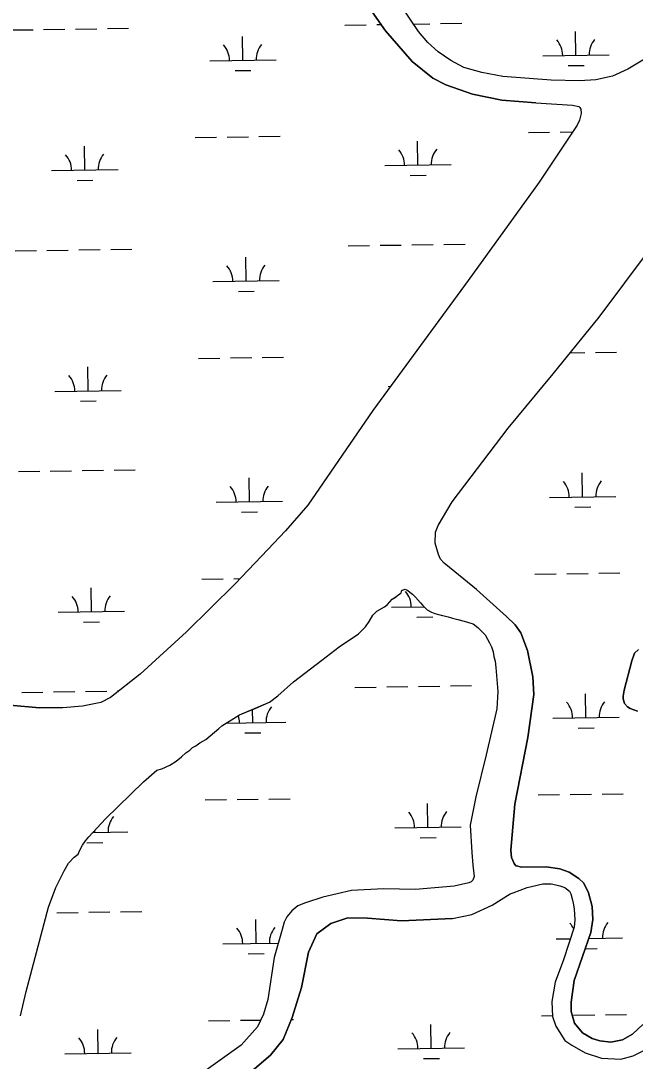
# Model space of a CAD drawing. Extents: x 3807117 to 3845308, y 337856 to 363736.
# Drawn here: x 3834443 to 3835369, y 356843 to 358410 of the extents above; entities that cross this region are included whole.
import ezdxf

# ---------------------------------------------------------------- set-up
doc = ezdxf.new("R2010")
doc.units = 0
doc.layers.add('V-TOPO-SHOR', color=7, linetype='Continuous')
doc.layers.add('V-WETL-SWMP', color=7, linetype='Continuous')

msp = doc.modelspace()

# ---------------------------------------------------------------- linework, layer by layer
at = {"layer": 'V-TOPO-SHOR'}
for points in [[(3835504.1, 358546.9), (3835464.3, 358465.9), (3835427.7, 358405.8), (3835403.4, 358375), (3835380.1, 358351.1), (3835357.5, 358337.6), (3835334.8, 358327.2)], [(3835219.3, 358286.6), (3835167.7, 358290.7), (3835123.8, 358300.1), (3835083.5, 358314.2), (3835064.1, 358324.2), (3835032.8, 358348.9), (3834992.8, 358395.3), (3834965.4, 358434.2)], [(3835242.4, 358321), (3835169.5, 358326.6), (3835137.7, 358332.6), (3835110.5, 358340.3), (3835091, 358350.8), (3835072, 358363.9), (3835056.6, 358377.6), (3835042.2, 358394.4), (3835016.4, 358432.8)], [(3835334.8, 358327.2), (3835309.5, 358321.4), (3835285.1, 358319.8), (3835242.4, 358321)], [(3835287.1, 358277.2), (3835287.2, 358271), (3835286.3, 358266.8), (3835284.9, 358260.5), (3835281.4, 358253.2), (3835224, 358167.1), (3835117.1, 358019.1), (3834973.4, 357823.4), (3834875.7, 357680.8), (3834841.7, 357642), (3834815.3, 357613.9), (3834766, 357562.3), (3834692.6, 357490), (3834622.8, 357426), (3834578.4, 357391.2), (3834563.5, 357383.6)], [(3835219.3, 358286.6), (3835274.5, 358283.2), (3835283.9, 358281.3), (3835285.5, 358279.8), (3835287.1, 358277.2)], [(3835067.3, 357623.7), (3835068, 357639.9), (3835071.9, 357649.9), (3835093, 357685.7), (3835177.3, 357796.8), (3835245.1, 357878.4), (3835314.5, 357963.7), (3835391.7, 358067.4), (3835444.9, 358127.4), (3835457.1, 358139.1), (3835463.3, 358141.8), (3835465.4, 358141.9)], [(3835174.9, 357512.8), (3835129.8, 357553.9), (3835096.9, 357580.2), (3835081, 357593.4), (3835075.2, 357599.5), (3835072.4, 357606.2), (3835067.3, 357623.7)], [(3834896.6, 357447.2), (3834922.7, 357467.1), (3834951.8, 357487), (3834962.5, 357497.6), (3834968.1, 357505.5), (3834973.6, 357515), (3834979.7, 357520.9), (3834991, 357527.4), (3834995.6, 357531.1), (3835002.7, 357539.1), (3835008.8, 357542.8), (3835010.9, 357544.5), (3835016, 357548.7), (3835017.4, 357552.9), (3835018, 357552.9), (3835022.1, 357554.1)], [(3835022.1, 357554.1), (3835024.7, 357553.1), (3835033.2, 357546.5), (3835038, 357541.9), (3835045.4, 357533.8), (3835048.6, 357529.7), (3835053.4, 357525.1), (3835055.6, 357523.1), (3835061.9, 357519.6), (3835067.1, 357517.6), (3835074.4, 357515.7), (3835087, 357512.4), (3835093.3, 357510.4), (3835101.7, 357508.5), (3835111.1, 357506.2), (3835121, 357502.7), (3835124.7, 357501.8), (3835131.6, 357496.2), (3835142.7, 357485.6), (3835146.5, 357478.9), (3835149.3, 357473.2), (3835152.5, 357467.1), (3835154.8, 357459.8), (3835156, 357452.6), (3835157.7, 357445.8), (3835158.9, 357436)], [(3835174.9, 357512.8), (3835187.7, 357500.6), (3835196.3, 357488.3), (3835206.7, 357462), (3835214.4, 357422.1), (3835216.1, 357395.6), (3835207.1, 357330.9), (3835187.5, 357230.5), (3835181.3, 357161.1), (3835182.6, 357149.7), (3835186.4, 357140.9), (3835189.1, 357137.4), (3835192.2, 357136.9), (3835195.4, 357135.9), (3835198, 357135.5), (3835234.4, 357135.8), (3835255.3, 357132.6), (3835269.5, 357127.7), (3835283.7, 357118.2), (3835291.2, 357111), (3835298.3, 357096.6), (3835304, 357075.9), (3835304.9, 357056.7), (3835301.7, 357036.9), (3835276.8, 356964.5), (3835272.3, 356932.1)], [(3835372.3, 357370.2), (3835361.3, 357374.2), (3835357.1, 357376.7), (3835352.8, 357381.8), (3835350.5, 357389), (3835350.4, 357393.2), (3835352.3, 357402.1), (3835363.8, 357446.1), (3835367.7, 357457.6), (3835373.8, 357463.5)], [(3834442.7, 356911.4), (3834451.2, 356948.1), (3834484.9, 357075.2), (3834495.7, 357104.7), (3834508.7, 357130), (3834515.2, 357141.6), (3834523.4, 357150.2), (3834529.5, 357155), (3834532, 357160.8), (3834536, 357168.7), (3834540.5, 357175.1), (3834545.6, 357180.9), (3834570.6, 357208.1), (3834627.8, 357263.7), (3834648.3, 357281.4), (3834655.5, 357283.6), (3834667.9, 357289.1), (3834677.2, 357295.1), (3834685.4, 357301.5), (3834692, 357307.4), (3834697.7, 357311.7), (3834701.8, 357315.5), (3834706.9, 357318.2), (3834713.1, 357322.5), (3834721.8, 357327.9), (3834741.3, 357344.5), (3834745.9, 357348.3), (3834772.7, 357364.6), (3834797, 357375), (3834817.6, 357383.8), (3834830.5, 357393.5), (3834854, 357414.4), (3834896.6, 357447.2)], [(3835158.9, 357436), (3835161.8, 357400.1), (3835160.3, 357374.1), (3835144.2, 357304.5), (3835128.5, 357241.2), (3835120.1, 357198.8), (3835122.6, 357157.3), (3835124, 357138.5), (3835126, 357121.4), (3835124, 357115.6), (3835121.5, 357113.5), (3835117.9, 357111.9), (3835096.1, 357106.7), (3835038, 357101.7), (3834989.5, 357102.7), (3834941.2, 357100.1), (3834898.2, 357090.2), (3834871.9, 357081.8), (3834860.5, 357076.9), (3834851.3, 357069.4), (3834843.7, 357060.4), (3834839.7, 357052.5), (3834836.9, 357041.5), (3834824.8, 356999.1), (3834815.3, 356935.9), (3834809, 356913.9), (3834799.6, 356894.9), (3834775.2, 356867.3), (3834715.3, 356824.3)], [(3834379.4, 357396.9), (3834382.7, 357393.3), (3834385.9, 357389.7), (3834388.6, 357388.2), (3834392.8, 357386.2), (3834400.1, 357383.2), (3834426.8, 357379.2), (3834471.3, 357375.5)], [(3834563.5, 357383.6), (3834536, 357377.8), (3834506.4, 357375.5), (3834471.3, 357375.5)], [(3835093.6, 357058.2), (3835122.6, 357064.1), (3835153.5, 357078.3), (3835180.2, 357095), (3835184.8, 357096.6), (3835206, 357104.9), (3835229.8, 357110.2), (3835242.3, 357110.4), (3835249.1, 357108.5), (3835255.4, 357107.1), (3835262.7, 357104.7), (3835265.4, 357102.6), (3835269.6, 357099.1), (3835271.8, 357095), (3835274, 357087.7), (3835275.2, 357081), (3835277, 357072.7), (3835277.9, 357056.1), (3835276.6, 357045.1), (3835261, 356995.8), (3835248.2, 356962.3), (3835243.2, 356933), (3835244.2, 356910.6), (3835249.2, 356895.7), (3835262.7, 356874.1), (3835273.3, 356867), (3835293.3, 356855.5), (3835318, 356847.7), (3835347.2, 356846.3), (3835365.8, 356850.9), (3835382.8, 356859.6)], [(3835093.6, 357058.2), (3835016.6, 357054.4), (3834965.6, 357058.5), (3834935.9, 357058.8), (3834910, 357050.4), (3834889.1, 357034.9), (3834876.7, 357007.5), (3834865.9, 356954.2), (3834851.8, 356909.1), (3834838.5, 356875.5), (3834819.3, 356852.2), (3834795.3, 356831.3), (3834747.7, 356795.4), (3834714.1, 356762.9), (3834693.9, 356734.3), (3834679.2, 356697), (3834671, 356645.3), (3834665.4, 356592.6), (3834664.8, 356549.9), (3834667.7, 356538.6), (3834671.4, 356534.5), (3834675.6, 356534.6), (3834682.8, 356534.7), (3834726, 356535.7)], [(3835272.3, 356932.1), (3835272.1, 356918), (3835277.2, 356900.5), (3835289.5, 356885.6), (3835303.8, 356877.1), (3835315.3, 356873.7), (3835332, 356871.5), (3835349.7, 356875), (3835364.6, 356883.7), (3835380.4, 356898.1)]]:
    msp.add_lwpolyline(points, dxfattribs=at)
at = {"layer": 'V-WETL-SWMP'}
for p, q in [((3834965.4, 358434.2), (3834992.8, 358395.3)), ((3835042.2, 358394.4), (3835016.4, 358432.8)), ((3834477.6, 358397.3), (3834509.6, 358397.8)), ((3834525.6, 358398), (3834557.6, 358398.5)), ((3834573.6, 358398.7), (3834605.6, 358399.2)), ((3834931.5, 358404.1), (3834963.5, 358404.6)), ((3834979.5, 358404.8), (3834986.1, 358404.9)), ((3835034.7, 358405.6), (3835059.5, 358406)), ((3835075.5, 358406.2), (3835107.5, 358406.7)), ((3834429.6, 358396.6), (3834461.6, 358397)), ((3834777.7, 358351), (3834777.1, 358387)), ((3834992.8, 358395.3), (3835032.8, 358348.9)), ((3835056.6, 358377.6), (3835042.2, 358394.4)), ((3835279.5, 358358.5), (3835279, 358394.5)), ((3835072, 358363.9), (3835056.6, 358377.6)), ((3834727.7, 358350.3), (3834827.7, 358351.8)), ((3835091, 358350.8), (3835072, 358363.9)), ((3835110.5, 358340.3), (3835091, 358350.8)), ((3835229.5, 358357.8), (3835329.5, 358359.3)), ((3835380.1, 358351.1), (3835357.5, 358337.6)), ((3834765.9, 358335.4), (3834789.9, 358335.8)), ((3835032.8, 358348.9), (3835064.1, 358324.2)), ((3835137.7, 358332.6), (3835110.5, 358340.3)), ((3835267.7, 358342.9), (3835291.7, 358343.3)), ((3835357.5, 358337.6), (3835334.8, 358327.2)), ((3835064.1, 358324.2), (3835083.5, 358314.2)), ((3835169.5, 358326.6), (3835137.7, 358332.6)), ((3835242.4, 358321), (3835169.5, 358326.6)), ((3835285.1, 358319.8), (3835242.4, 358321)), ((3835309.5, 358321.4), (3835285.1, 358319.8)), ((3835334.8, 358327.2), (3835309.5, 358321.4)), ((3835083.5, 358314.2), (3835123.8, 358300.1)), ((3835123.8, 358300.1), (3835167.7, 358290.7)), ((3835167.7, 358290.7), (3835219.3, 358286.6)), ((3835219.3, 358286.6), (3835274.5, 358283.2)), ((3835274.5, 358283.2), (3835283.9, 358281.3)), ((3835283.9, 358281.3), (3835285.5, 358279.8)), ((3835285.5, 358279.8), (3835287.1, 358277.2)), ((3835287.1, 358277.2), (3835287.2, 358271)), ((3835284.9, 358260.5), (3835281.4, 358253.2)), ((3835287.2, 358271), (3835284.9, 358260.5)), ((3835207.8, 358242), (3835239.8, 358242.5)), ((3835281.4, 358253.2), (3835224, 358167.1)), ((3835255.8, 358242.7), (3835274.6, 358243)), ((3834706, 358234.5), (3834738, 358235)), ((3834754, 358235.2), (3834786, 358235.7)), ((3834802, 358235.9), (3834834, 358236.4)), ((3835041.5, 358193.1), (3835041, 358229.1)), ((3834539.6, 358185.6), (3834539.1, 358221.6)), ((3834991.5, 358192.3), (3835091.5, 358193.8)), ((3834489.6, 358184.8), (3834589.6, 358186.3)), ((3835029.7, 358177.5), (3835053.7, 358177.8)), ((3834527.9, 358170), (3834551.9, 358170.3)), ((3835224, 358167.1), (3835117.1, 358019.1)), ((3834936.5, 358071.4), (3834968.5, 358071.9)), ((3834984.5, 358072.2), (3835016.4, 358072.6)), ((3835032.4, 358072.9), (3835064.4, 358073.4)), ((3835080.4, 358073.6), (3835112.4, 358074.1)), ((3834434.6, 358063.9), (3834466.6, 358064.4)), ((3834482.6, 358064.6), (3834514.6, 358065.1)), ((3834530.6, 358065.4), (3834562.6, 358065.8)), ((3834578.6, 358066.1), (3834610.6, 358066.6)), ((3834782.6, 358018.4), (3834782.1, 358054.4)), ((3834732.6, 358017.6), (3834832.6, 358019.1)), ((3835117.1, 358019.1), (3834973.4, 357823.4)), ((3834770.9, 358002.8), (3834794.9, 358003.1)), ((3834711, 357901.9), (3834743, 357902.3)), ((3834759, 357902.6), (3834791, 357903.1)), ((3834807, 357903.3), (3834839, 357903.8)), ((3835271, 357910.3), (3835292.8, 357910.6)), ((3835308.8, 357910.8), (3835340.8, 357911.3)), ((3834544.6, 357852.9), (3834544.1, 357888.9)), ((3834494.6, 357852.2), (3834594.6, 357853.7)), ((3834996.5, 357859.7), (3835000.1, 357859.8)), ((3834532.9, 357837.3), (3834556.9, 357837.7)), ((3834973.4, 357823.4), (3834875.7, 357680.8)), ((3834439.6, 357731.3), (3834471.6, 357731.8)), ((3834487.6, 357732), (3834519.6, 357732.5)), ((3834535.6, 357732.7), (3834567.6, 357733.2)), ((3834583.6, 357733.4), (3834615.6, 357733.9)), ((3835289.5, 357693.3), (3835288.9, 357729.3)), ((3834787.6, 357685.7), (3834787.1, 357721.7)), ((3835239.5, 357692.5), (3835339.5, 357694)), ((3834737.6, 357685), (3834837.6, 357686.5)), ((3834875.7, 357680.8), (3834841.7, 357642)), ((3835277.7, 357677.7), (3835301.7, 357678)), ((3834775.9, 357670.1), (3834799.9, 357670.5)), ((3834841.7, 357642), (3834815.3, 357613.9)), ((3834815.3, 357613.9), (3834766, 357562.3)), ((3834716, 357569.2), (3834748, 357569.7)), ((3834764, 357569.9), (3834773.5, 357570.1)), ((3835217.8, 357576.7), (3835249.8, 357577.2)), ((3835265.8, 357577.5), (3835297.8, 357577.9)), ((3835313.8, 357578.2), (3835345.8, 357578.7)), ((3834549.6, 357520.3), (3834549.1, 357556.3)), ((3834766, 357562.3), (3834692.6, 357490)), ((3834499.6, 357519.6), (3834599.6, 357521)), ((3835001.5, 357527.1), (3835050.6, 357527.8)), ((3834537.8, 357504.7), (3834561.8, 357505)), ((3835039.7, 357512.2), (3835063.7, 357512.6)), ((3834692.6, 357490), (3834622.8, 357426)), ((3834622.8, 357426), (3834578.4, 357391.2)), ((3834444.6, 357398.6), (3834476.6, 357399.1)), ((3834492.6, 357399.4), (3834524.6, 357399.8)), ((3834540.6, 357400.1), (3834572.6, 357400.6)), ((3834588.6, 357400.8), (3834590.7, 357400.8)), ((3834946.4, 357406.2), (3834978.4, 357406.6)), ((3834994.4, 357406.9), (3835026.4, 357407.4)), ((3835042.4, 357407.6), (3835074.4, 357408.1)), ((3835090.4, 357408.3), (3835122.4, 357408.8)), ((3835294.5, 357360.6), (3835293.9, 357396.6)), ((3834471.3, 357375.5), (3834426.8, 357379.2)), ((3834563.5, 357383.6), (3834536, 357377.8)), ((3834578.4, 357391.2), (3834563.5, 357383.6)), ((3834506.4, 357375.5), (3834471.3, 357375.5)), ((3834536, 357377.8), (3834506.4, 357375.5)), ((3834792.6, 357353.1), (3834792.3, 357373)), ((3834752.8, 357352.5), (3834842.6, 357353.9)), ((3835244.5, 357359.9), (3835344.5, 357361.4)), ((3834780.8, 357337.5), (3834804.8, 357337.9)), ((3835282.7, 357345), (3835306.7, 357345.4)), ((3834768.9, 357237.3), (3834800.9, 357237.8)), ((3834816.9, 357238), (3834848.9, 357238.5)), ((3835222.8, 357244.1), (3835254.8, 357244.6)), ((3835270.8, 357244.8), (3835302.8, 357245.3)), ((3835318.8, 357245.5), (3835350.8, 357246)), ((3834720.9, 357236.6), (3834752.9, 357237.1)), ((3835056.4, 357195.2), (3835055.9, 357231.2)), ((3834554.6, 357187.7), (3834554.5, 357190.6)), ((3835006.4, 357194.4), (3835106.4, 357195.9)), ((3834551.8, 357187.6), (3834604.6, 357188.4)), ((3835044.7, 357179.6), (3835068.7, 357179.9)), ((3834542.8, 357172.1), (3834566.8, 357172.4)), ((3834497.6, 357066.7), (3834529.5, 357067.2)), ((3834545.5, 357067.4), (3834577.5, 357067.9)), ((3834593.5, 357068.2), (3834625.5, 357068.6)), ((3834797.6, 357020.5), (3834797.1, 357056.5)), ((3834747.6, 357019.7), (3834831, 357021)), ((3835249.5, 357027.2), (3835271, 357027.6)), ((3835298.7, 357028), (3835349.4, 357028.7)), ((3835299.4, 357028), (3835299.4, 357030.2)), ((3834785.8, 357004.9), (3834809.8, 357005.2)), ((3835293.3, 357012.5), (3835311.7, 357012.7)), ((3835227.8, 356911.5), (3835244.1, 356911.7)), ((3835275.8, 356912.2), (3835307.8, 356912.7)), ((3835323.8, 356912.9), (3835355.8, 356913.4)), ((3834725.9, 356904), (3834757.9, 356904.4)), ((3834773.9, 356904.7), (3834804.7, 356905.1)), ((3834850.5, 356905.8), (3834853.9, 356905.9)), ((3835061.4, 356862.5), (3835060.9, 356898.5)), ((3834559.6, 356855), (3834559, 356891)), ((3835011.4, 356861.8), (3835111.4, 356863.3)), ((3834509.6, 356854.3), (3834609.6, 356855.8)), ((3835049.7, 356846.9), (3835073.7, 356847.3))]:
    msp.add_line(p, q, dxfattribs=at)
for points in [[(3835269.5, 357127.7), (3835255.3, 357132.6), (3835234.4, 357135.8), (3835198, 357135.5), (3835195.4, 357135.9), (3835192.2, 357136.9), (3835189.1, 357137.4), (3835186.4, 357140.9), (3835182.6, 357149.7), (3835181.3, 357161.1), (3835187.5, 357230.5), (3835207.1, 357330.9), (3835216.1, 357395.6), (3835214.4, 357422.1), (3835206.7, 357462), (3835196.3, 357488.3), (3835187.7, 357500.6), (3835174.9, 357512.8), (3835129.8, 357553.9), (3835096.9, 357580.2), (3835081, 357593.4), (3835075.2, 357599.5), (3835072.4, 357606.2), (3835067.3, 357623.7), (3835068, 357639.9), (3835071.9, 357649.9), (3835093, 357685.7), (3835177.3, 357796.8), (3835245.1, 357878.4), (3835314.5, 357963.7), (3835391.7, 358067.4)], [(3834968.1, 357505.5), (3834973.6, 357515), (3834979.7, 357520.9), (3834991, 357527.4), (3834995.6, 357531.1), (3835002.7, 357539.1), (3835008.8, 357542.9), (3835016, 357548.7), (3835017.4, 357552.9), (3835018, 357552.9), (3835022.1, 357554.1), (3835024.7, 357553.1), (3835033.2, 357546.5), (3835038, 357541.9), (3835045.4, 357533.8), (3835048.6, 357529.7), (3835055.6, 357523.1), (3835061.9, 357519.6), (3835067.1, 357517.6), (3835087, 357512.4), (3835093.3, 357510.4), (3835101.7, 357508.5), (3835111.1, 357506.2), (3835121, 357502.7), (3835124.7, 357501.8), (3835131.6, 357496.2), (3835142.7, 357485.6), (3835146.5, 357478.9), (3835149.3, 357473.2), (3835152.5, 357467.1), (3835154.8, 357459.8), (3835156, 357452.6), (3835157.7, 357445.8), (3835158.9, 357436), (3835161.8, 357400.1), (3835160.3, 357374.1), (3835144.2, 357304.5), (3835128.5, 357241.2), (3835120.1, 357198.8), (3835122.6, 357157.3), (3835124, 357138.5), (3835126, 357121.4), (3835124, 357115.6), (3835121.5, 357113.5), (3835117.9, 357111.9), (3835096.1, 357106.7), (3835038, 357101.7), (3834989.5, 357102.7), (3834941.2, 357100.1), (3834898.2, 357090.2), (3834871.9, 357081.8), (3834860.5, 357076.9), (3834851.3, 357069.4), (3834843.7, 357060.4), (3834839.7, 357052.5), (3834836.9, 357041.5), (3834824.8, 356999.1), (3834815.3, 356935.9), (3834809, 356913.9), (3834799.6, 356894.9), (3834775.2, 356867.3), (3834715.3, 356824.3)], [(3834442.7, 356911.4), (3834451.2, 356948.1), (3834484.9, 357075.2), (3834495.7, 357104.7), (3834508.7, 357130), (3834515.2, 357141.6), (3834523.4, 357150.2), (3834529.5, 357155), (3834532, 357160.8), (3834536, 357168.7), (3834540.5, 357175.1), (3834545.6, 357180.9), (3834570.6, 357208.1), (3834627.8, 357263.7), (3834648.3, 357281.4), (3834655.5, 357283.6), (3834667.9, 357289.1), (3834677.2, 357295.1), (3834685.4, 357301.5), (3834692, 357307.4), (3834697.7, 357311.7), (3834701.8, 357315.5), (3834706.9, 357318.2), (3834713.1, 357322.5), (3834721.8, 357327.9), (3834741.3, 357344.5), (3834745.9, 357348.3), (3834772.7, 357364.6), (3834817.6, 357383.8), (3834830.5, 357393.5), (3834854, 357414.4), (3834896.6, 357447.2), (3834922.7, 357467.1), (3834951.8, 357487), (3834962.5, 357497.6), (3834968.1, 357505.5)], [(3835373.8, 357463.5), (3835367.7, 357457.6), (3835363.8, 357446.1), (3835352.3, 357402.1), (3835350.4, 357393.2), (3835350.5, 357389), (3835352.8, 357381.8), (3835357.1, 357376.7), (3835361.3, 357374.2), (3835372.3, 357370.2)], [(3835380.4, 356898.1), (3835364.6, 356883.7), (3835349.7, 356875), (3835332, 356871.5), (3835315.3, 356873.7), (3835303.8, 356877.1), (3835289.5, 356885.6), (3835277.2, 356900.5), (3835272.1, 356918), (3835272.3, 356932.1), (3835276.8, 356964.5), (3835301.7, 357036.9), (3835304.9, 357056.7), (3835304, 357075.9), (3835298.3, 357096.6), (3835291.2, 357111), (3835283.7, 357118.2), (3835269.5, 357127.7)], [(3834795.3, 356831.3), (3834819.3, 356852.2), (3834838.5, 356875.5), (3834851.8, 356909.1), (3834865.9, 356954.2), (3834876.7, 357007.5), (3834889.1, 357034.9), (3834910, 357050.4), (3834935.9, 357058.8), (3834965.6, 357058.5), (3835016.6, 357054.4), (3835093.6, 357058.2), (3835122.6, 357064.1), (3835153.5, 357078.3), (3835180.2, 357095), (3835184.8, 357096.6), (3835206, 357104.9), (3835229.8, 357110.2), (3835242.3, 357110.4), (3835249.1, 357108.5), (3835255.4, 357107.1), (3835262.7, 357104.7), (3835265.4, 357102.6), (3835269.6, 357099.1), (3835271.8, 357095), (3835274, 357087.7), (3835275.2, 357081), (3835277, 357072.7), (3835277.9, 357056.1), (3835276.6, 357045.1), (3835261, 356995.8), (3835248.2, 356962.3), (3835243.2, 356933), (3835244.2, 356910.6), (3835249.2, 356895.7), (3835262.7, 356874.1), (3835273.3, 356867), (3835293.3, 356855.5), (3835318, 356847.7), (3835347.2, 356846.3), (3835365.8, 356850.9), (3835382.8, 356859.6)]]:
    msp.add_lwpolyline(points, dxfattribs=at)
for centre, start, end in [((3835224.3, 358358.2), 0.0865, 41.6302), ((3835334.7, 358359.8), 140.0865, 181.6302), ((3834722.4, 358350.7), 0.0865, 41.6302), ((3834832.9, 358352.3), 140.0865, 181.6302), ((3834594.9, 358186.9), 140.0865, 181.6302), ((3834986.2, 358192.7), 0.0865, 41.6302), ((3835096.7, 358194.4), 140.0865, 181.6302), ((3834484.4, 358185.2), 0.0865, 41.6302), ((3834727.4, 358018), 0.0865, 41.6302), ((3834837.9, 358019.7), 140.0865, 181.6302), ((3834489.4, 357852.6), 0.0865, 41.6302), ((3834599.9, 357854.2), 140.0865, 181.6302), ((3834732.4, 357685.4), 0.0865, 41.6302), ((3834842.9, 357687), 140.0865, 181.6302), ((3835234.2, 357692.9), 0.0865, 41.6302), ((3835344.7, 357694.6), 140.0865, 181.6302), ((3834996.2, 357527.5), 0.0865, 41.6302), ((3834494.4, 357519.9), 0.0865, 41.6302), ((3834604.8, 357521.6), 140.0865, 181.6302), ((3835239.2, 357360.3), 0.0865, 41.6302), ((3835349.7, 357361.9), 140.0865, 181.6302), ((3834737.4, 357352.8), 0.0865, 17.7617), ((3834847.8, 357354.4), 140.0865, 181.6302), ((3834609.8, 357189), 140.0865, 181.6302), ((3835001.2, 357194.8), 0.0865, 41.6302), ((3835111.7, 357196.5), 140.0865, 181.6302), ((3835244.2, 357027.6), 25.8595, 41.6302), ((3835354.7, 357029.3), 140.0865, 181.6302), ((3834742.3, 357020.1), 0.0865, 41.6302), ((3834852.8, 357021.8), 140.0865, 181.6302), ((3834504.3, 356854.7), 0.0865, 41.6302), ((3834614.8, 356856.3), 140.0865, 181.6302), ((3835006.2, 356862.2), 0.0865, 41.6302), ((3835116.7, 356863.8), 140.0865, 181.6302)]:
    msp.add_arc(centre, 35.2, start, end, dxfattribs=at)

doc.saveas('drawing.dxf')
